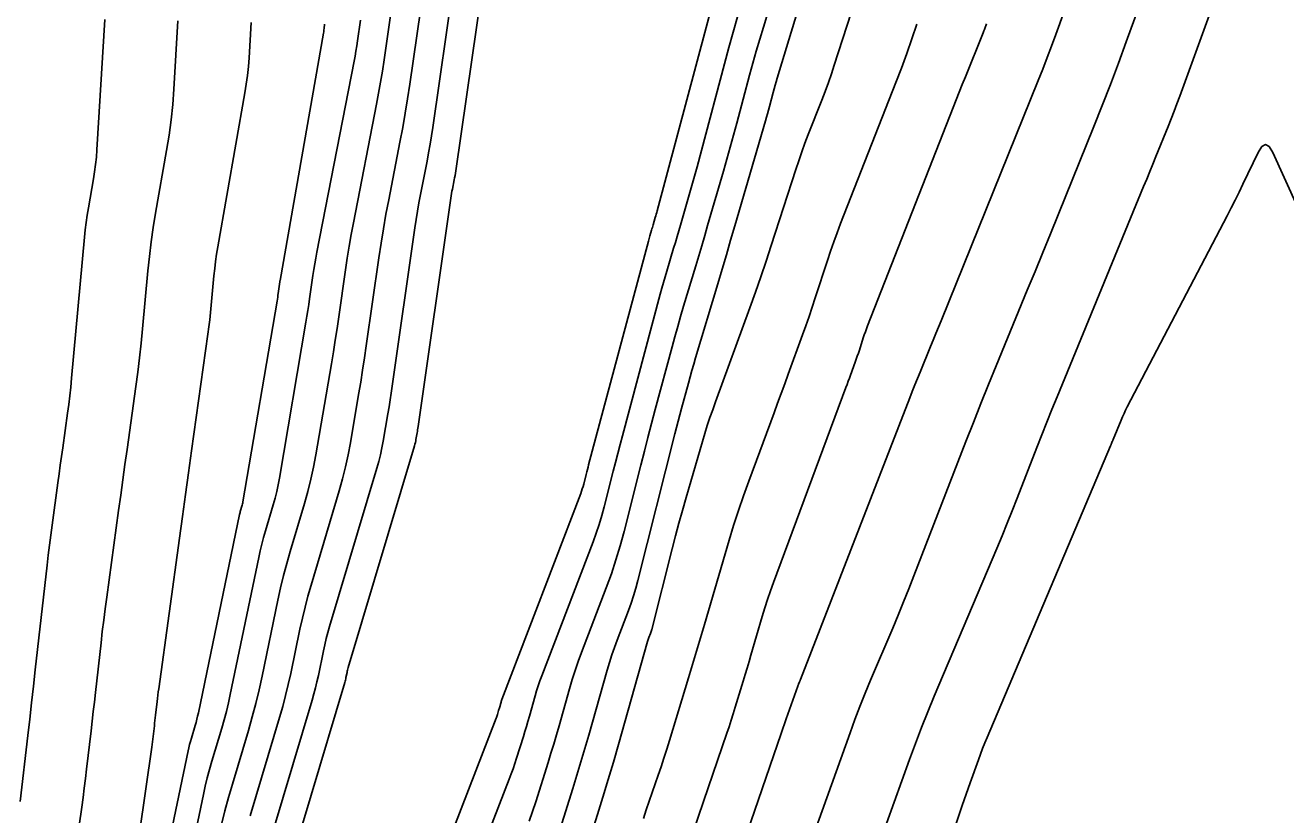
# Model space of a CAD drawing. Extents: x 658976 to 668721, y 639543 to 647196.
# Drawn here: x 661440.5 to 661517.3, y 641117.4 to 641165.5 of the extents above; entities that cross this region are included whole.
import ezdxf

# ---------------------------------------------------------------- set-up
doc = ezdxf.new("R2010")
doc.units = 0
doc.layers.add('Ex_Major Contours', color=7, linetype='Continuous')
doc.layers.add('Ex_Minor Contours', color=7, linetype='Continuous')

msp = doc.modelspace()

# ---------------------------------------------------------------- linework, layer by layer
at = {"layer": 'Ex_Major Contours'}
for points in [[(661466.609, 641167.881), (661465.363, 641159.243), (661465.286, 641158.731), (661465.202, 641158.22), (661465.113, 641157.709), (661465.017, 641157.2), (661464.62, 641155.166), (661464.524, 641154.657), (661464.435, 641154.147), (661464.351, 641153.636), (661464.275, 641153.123), (661462.891, 641143.489), (661462.83, 641143.069), (661462.765, 641142.65), (661462.698, 641142.231), (661462.628, 641141.813), (661462.344, 641140.141), (661462.266, 641139.724), (661462.176, 641139.31), (661462.074, 641138.9), (661461.959, 641138.492), (661459.081, 641128.857), (661458.975, 641128.488), (661458.877, 641128.117), (661458.787, 641127.743), (661458.705, 641127.368), (661458.392, 641125.863), (661458.309, 641125.487), (661458.219, 641125.114), (661458.121, 641124.743), (661458.015, 641124.373), (661455.067, 641114.527)], [(661454.297, 641165.632), (661454.168, 641163.488), (661454.128, 641162.952), (661454.073, 641162.419), (661454.003, 641161.887), (661453.917, 641161.357), (661452.265, 641151.971), (661452.192, 641151.531), (661452.129, 641151.089), (661452.075, 641150.647), (661452.029, 641150.203), (661451.867, 641148.426), (661451.824, 641147.982), (661451.776, 641147.539), (661451.722, 641147.096), (661451.662, 641146.654), (661450.665, 641139.549), (661450.478, 641138.217), (661450.293, 641136.885), (661450.108, 641135.554), (661449.924, 641134.222), (661448.665, 641125.058), (661448.639, 641124.864), (661448.614, 641124.67), (661448.591, 641124.476), (661448.568, 641124.282), (661448.474, 641123.442), (661448.455, 641123.28), (661448.437, 641123.117), (661448.418, 641122.955), (661448.4, 641122.793), (661448.325, 641122.145), (661448.305, 641121.982), (661448.285, 641121.821), (661448.263, 641121.659), (661448.24, 641121.497), (661446.716, 641110.934)], [(661466.637, 641110.789), (661470.022, 641119.555), (661470.141, 641119.872), (661470.255, 641120.189), (661470.364, 641120.509), (661470.468, 641120.83), (661470.883, 641122.151), (661470.978, 641122.458), (661471.072, 641122.765), (661471.162, 641123.073), (661471.251, 641123.382), (661471.601, 641124.619), (661471.692, 641124.927), (661471.79, 641125.232), (661471.894, 641125.536), (661472.006, 641125.837), (661475.133, 641134.018), (661475.325, 641134.542), (661475.501, 641135.071), (661475.661, 641135.605), (661475.806, 641136.144), (661476.354, 641138.308), (661476.492, 641138.849), (661476.632, 641139.389), (661476.774, 641139.929), (661476.917, 641140.469), (661479.225, 641149.1), (661479.321, 641149.452), (661479.419, 641149.802), (661479.52, 641150.152), (661479.623, 641150.502), (661480.042, 641151.897), (661480.146, 641152.246), (661480.25, 641152.596), (661480.353, 641152.945), (661480.455, 641153.295), (661480.994, 641155.148), (661481.117, 641155.574), (661481.237, 641156), (661481.355, 641156.428), (661481.47, 641156.855), (661483.408, 641164.117), (661483.662, 641165.052), (661483.924, 641165.984)], [(661480.41, 641113.968), (661483.282, 641122.352), (661483.415, 641122.746), (661483.545, 641123.14), (661483.671, 641123.536), (661483.794, 641123.933), (661484.278, 641125.522), (661484.399, 641125.92), (661484.518, 641126.318), (661484.637, 641126.716), (661484.754, 641127.115), (661485.442, 641129.462), (661485.6, 641129.985), (661485.767, 641130.505), (661485.944, 641131.021), (661486.129, 641131.535), (661490.539, 641143.402), (661490.609, 641143.593), (661490.68, 641143.784), (661490.75, 641143.975), (661490.82, 641144.166), (661491.104, 641144.947), (661491.169, 641145.131), (661491.234, 641145.314), (661491.296, 641145.499), (661491.357, 641145.684), (661491.597, 641146.426), (661491.659, 641146.61), (661491.723, 641146.794), (661491.79, 641146.977), (661491.86, 641147.159), (661497.072, 641160.457), (661497.257, 641160.926), (661497.442, 641161.395), (661497.63, 641161.863), (661497.818, 641162.331), (661498.896, 641164.999), (661498.924, 641165.068), (661498.951, 641165.137), (661498.977, 641165.207), (661499.003, 641165.277), (661499.104, 641165.556)]]:
    msp.add_lwpolyline(points, dxfattribs=at)
at = {"layer": 'Ex_Minor Contours'}
for points in [[(661492.004, 641180.804), (661486.354, 641162.245), (661486.289, 641162.03), (661486.227, 641161.815), (661486.166, 641161.599), (661486.107, 641161.383), (661485.876, 641160.516), (661485.817, 641160.299), (661485.758, 641160.083), (661485.697, 641159.867), (661485.635, 641159.652), (661483.774, 641153.256), (661483.516, 641152.373), (661483.257, 641151.491), (661482.995, 641150.609), (661482.732, 641149.728), (661481.375, 641145.209), (661481.262, 641144.826), (661481.151, 641144.442), (661481.043, 641144.056), (661480.939, 641143.671), (661480.525, 641142.125), (661480.423, 641141.739), (661480.321, 641141.352), (661480.221, 641140.965), (661480.122, 641140.578), (661477.861, 641131.651), (661477.737, 641131.186), (661477.598, 641130.727), (661477.447, 641130.271), (661477.282, 641129.819), (661476.595, 641128.022), (661476.428, 641127.571), (661476.271, 641127.117), (661476.125, 641126.659), (661475.989, 641126.198), (661474.867, 641122.233), (661474.633, 641121.419), (661474.393, 641120.607), (661474.148, 641119.796), (661473.897, 641118.987), (661472.572, 641114.774)], [(661471.248, 641117.003), (661471.446, 641117.584), (661471.635, 641118.168), (661472.39, 641120.569), (661472.563, 641121.127), (661472.732, 641121.686), (661472.898, 641122.246), (661473.059, 641122.808), (661473.695, 641125.056), (661473.861, 641125.616), (661474.038, 641126.172), (661474.228, 641126.724), (661474.431, 641127.271), (661475.937, 641131.212), (661476.245, 641132.055), (661476.529, 641132.906), (661476.787, 641133.764), (661477.02, 641134.63), (661478.045, 641138.678), (661478.26, 641139.524), (661478.479, 641140.37), (661478.701, 641141.215), (661478.925, 641142.06), (661479.948, 641145.883), (661480.116, 641146.503), (661480.289, 641147.121), (661480.466, 641147.738), (661480.648, 641148.353), (661481.387, 641150.813), (661481.571, 641151.428), (661481.753, 641152.043), (661481.935, 641152.659), (661482.114, 641153.275), (661483.077, 641156.585), (661483.287, 641157.313), (661483.493, 641158.043), (661483.694, 641158.774), (661483.892, 641159.506), (661484.674, 641162.437), (661484.873, 641163.169), (661485.078, 641163.899), (661485.289, 641164.627), (661485.507, 641165.353), (661488.713, 641175.884)], [(661494.005, 641175.929), (661489.832, 641163.043), (661489.654, 641162.507), (661489.468, 641161.974), (661489.274, 641161.443), (661489.072, 641160.916), (661488.247, 641158.812), (661488.045, 641158.285), (661487.851, 641157.755), (661487.665, 641157.222), (661487.487, 641156.686), (661485.985, 641152.052), (661485.672, 641151.102), (661485.352, 641150.155), (661485.022, 641149.211), (661484.685, 641148.27), (661482.601, 641142.538), (661482.557, 641142.417), (661482.513, 641142.297), (661482.468, 641142.177), (661482.424, 641142.057), (661482.245, 641141.577), (661482.202, 641141.456), (661482.161, 641141.335), (661482.121, 641141.213), (661482.084, 641141.091), (661480.798, 641136.698), (661480.575, 641135.924), (661480.359, 641135.148), (661480.15, 641134.369), (661479.949, 641133.59), (661478.703, 641128.671), (661478.687, 641128.609), (661478.668, 641128.548), (661478.648, 641128.487), (661478.626, 641128.427), (661478.534, 641128.187), (661478.512, 641128.126), (661478.491, 641128.066), (661478.472, 641128.005), (661478.453, 641127.943), (661476.674, 641121.659), (661476.368, 641120.592), (661476.054, 641119.528), (661475.733, 641118.466), (661475.404, 641117.406), (661473.32, 641110.777)], [(661516.148, 641175.625), (661510.878, 641161.154), (661510.707, 641160.69), (661510.532, 641160.228), (661510.352, 641159.767), (661510.169, 641159.308), (661509.428, 641157.474), (661509.243, 641157.016), (661509.056, 641156.558), (661508.869, 641156.101), (661508.681, 641155.643), (661503.404, 641142.837), (661503.091, 641142.071), (661502.781, 641141.303), (661502.476, 641140.533), (661502.175, 641139.762), (661500.977, 641136.675), (661500.675, 641135.905), (661500.366, 641135.136), (661500.052, 641134.37), (661499.733, 641133.607), (661495.925, 641124.617), (661495.527, 641123.659), (661495.143, 641122.695), (661494.772, 641121.726), (661494.414, 641120.752), (661493.012, 641116.846)], [(661509.928, 641170.788), (661507.622, 641164.456), (661507.144, 641163.161), (661506.655, 641161.871), (661506.154, 641160.584), (661505.643, 641159.302), (661503.47, 641153.927), (661503.004, 641152.776), (661502.535, 641151.625), (661502.065, 641150.475), (661501.592, 641149.326), (661499.699, 641144.731), (661499.229, 641143.581), (661498.765, 641142.429), (661498.306, 641141.274), (661497.854, 641140.117), (661494.684, 641131.946), (661494.37, 641131.144), (661494.049, 641130.344), (661493.722, 641129.547), (661493.389, 641128.753), (661492.045, 641125.579), (661491.715, 641124.784), (661491.396, 641123.984), (661491.088, 641123.18), (661490.791, 641122.371), (661487.198, 641112.361)], [(661468.697, 641170.012), (661466.762, 641156.601), (661466.741, 641156.462), (661466.719, 641156.323), (661466.694, 641156.185), (661466.668, 641156.047), (661466.561, 641155.494), (661466.535, 641155.356), (661466.51, 641155.218), (661466.488, 641155.079), (661466.467, 641154.94), (661464.47, 641141.028), (661464.455, 641140.93), (661464.44, 641140.833), (661464.424, 641140.735), (661464.408, 641140.637), (661464.342, 641140.248), (661464.324, 641140.15), (661464.303, 641140.054), (661464.279, 641139.958), (661464.252, 641139.863), (661460.217, 641126.353), (661460.195, 641126.277), (661460.175, 641126.201), (661460.157, 641126.125), (661460.14, 641126.049), (661460.076, 641125.741), (661460.059, 641125.665), (661460.041, 641125.588), (661460.021, 641125.513), (661459.999, 641125.437), (661455.894, 641111.726)], [(661464.165, 641110.169), (661469.22, 641123.261), (661469.241, 641123.318), (661469.262, 641123.376), (661469.282, 641123.434), (661469.301, 641123.492), (661469.376, 641123.732), (661469.394, 641123.788), (661469.411, 641123.844), (661469.427, 641123.9), (661469.443, 641123.956), (661469.507, 641124.181), (661469.523, 641124.237), (661469.541, 641124.293), (661469.56, 641124.348), (661469.58, 641124.403), (661474.377, 641136.95), (661474.429, 641137.092), (661474.477, 641137.236), (661474.521, 641137.381), (661474.56, 641137.527), (661474.709, 641138.115), (661474.746, 641138.262), (661474.784, 641138.409), (661474.823, 641138.555), (661474.862, 641138.702), (661478.503, 641152.317), (661478.526, 641152.4), (661478.549, 641152.484), (661478.573, 641152.567), (661478.597, 641152.65), (661478.697, 641152.982), (661478.722, 641153.065), (661478.746, 641153.148), (661478.771, 641153.231), (661478.795, 641153.314), (661478.923, 641153.755), (661478.953, 641153.856), (661478.981, 641153.958), (661479.009, 641154.059), (661479.037, 641154.161), (661482.65, 641167.699)], [(661482.208, 641109.56), (661486.585, 641122.34), (661486.687, 641122.635), (661486.79, 641122.93), (661486.893, 641123.224), (661486.998, 641123.518), (661487.606, 641125.211), (661487.619, 641125.245), (661487.632, 641125.279), (661487.645, 641125.313), (661487.659, 641125.346), (661487.716, 641125.48), (661487.73, 641125.513), (661487.743, 641125.547), (661487.757, 641125.581), (661487.77, 641125.615), (661494.426, 641142.773), (661494.58, 641143.167), (661494.736, 641143.56), (661494.894, 641143.952), (661495.054, 641144.343), (661495.698, 641145.907), (661495.859, 641146.298), (661496.019, 641146.69), (661496.179, 641147.081), (661496.337, 641147.473), (661502.252, 641162.109), (661502.53, 641162.805), (661502.802, 641163.504), (661503.068, 641164.205), (661503.328, 641164.909), (661504.354, 641167.728)], [(661464.609, 641166.365), (661463.963, 641161.885), (661463.83, 641160.999), (661463.686, 641160.116), (661463.531, 641159.234), (661463.365, 641158.354), (661462.679, 641154.838), (661462.514, 641153.958), (661462.359, 641153.076), (661462.215, 641152.193), (661462.082, 641151.307), (661461.313, 641145.949), (661461.204, 641145.208), (661461.09, 641144.467), (661460.972, 641143.728), (661460.848, 641142.989), (661460.345, 641140.034), (661460.209, 641139.298), (661460.05, 641138.567), (661459.868, 641137.841), (661459.665, 641137.121), (661457.945, 641131.362), (661457.755, 641130.699), (661457.579, 641130.032), (661457.417, 641129.362), (661457.269, 641128.688), (661456.707, 641125.984), (661456.559, 641125.31), (661456.397, 641124.64), (661456.221, 641123.973), (661456.03, 641123.31), (661454.239, 641117.328)], [(661440.224, 641118.199), (661440.689, 641122.208), (661440.804, 641123.21), (661440.919, 641124.212), (661441.033, 641125.215), (661441.146, 641126.217), (661441.863, 641132.595), (661441.933, 641133.204), (661442.007, 641133.812), (661442.085, 641134.42), (661442.166, 641135.027), (661442.521, 641137.61), (661442.594, 641138.14), (661442.667, 641138.669), (661442.741, 641139.199), (661442.815, 641139.728), (661443.113, 641141.845), (661443.184, 641142.375), (661443.248, 641142.905), (661443.307, 641143.436), (661443.358, 641143.968), (661444.142, 641152.57), (661444.188, 641153.015), (661444.242, 641153.459), (661444.306, 641153.902), (661444.379, 641154.344), (661444.689, 641156.108), (661444.761, 641156.55), (661444.819, 641156.993), (661444.865, 641157.438), (661444.899, 641157.884), (661445.378, 641165.827)], [(661449.838, 641165.73), (661449.588, 641161.584), (661449.517, 641160.645), (661449.421, 641159.709), (661449.297, 641158.776), (661449.147, 641157.846), (661448.474, 641154.021), (661448.33, 641153.148), (661448.204, 641152.272), (661448.096, 641151.393), (661448.006, 641150.513), (661447.685, 641146.985), (661447.599, 641146.103), (661447.503, 641145.223), (661447.395, 641144.344), (661447.278, 641143.466), (661446.74, 641139.638), (661446.61, 641138.708), (661446.48, 641137.777), (661446.351, 641136.847), (661446.223, 641135.916), (661445.497, 641130.632), (661445.403, 641129.937), (661445.314, 641129.241), (661445.229, 641128.544), (661445.149, 641127.848), (661444.81, 641124.83), (661444.744, 641124.247), (661444.678, 641123.665), (661444.611, 641123.083), (661444.544, 641122.5), (661444.274, 641120.172), (661444.205, 641119.59), (661444.131, 641119.009), (661444.054, 641118.428), (661443.972, 641117.847), (661442.243, 641105.87)], [(661449.055, 641107.486), (661451.385, 641118.615), (661451.498, 641119.128), (661451.622, 641119.639), (661451.757, 641120.147), (661451.902, 641120.653), (661452.506, 641122.669), (661452.651, 641123.174), (661452.786, 641123.683), (661452.909, 641124.193), (661453.022, 641124.707), (661454.759, 641133.063), (661454.848, 641133.469), (661454.945, 641133.872), (661455.051, 641134.273), (661455.166, 641134.672), (661455.641, 641136.264), (661455.754, 641136.664), (661455.855, 641137.066), (661455.943, 641137.471), (661456.019, 641137.879), (661457.638, 641147.392), (661457.697, 641147.746), (661457.754, 641148.1), (661457.808, 641148.455), (661457.861, 641148.81), (661458.065, 641150.231), (661458.118, 641150.586), (661458.176, 641150.941), (661458.238, 641151.294), (661458.304, 641151.647), (661460.572, 641163.282), (661460.631, 641163.592), (661460.685, 641163.902), (661460.736, 641164.214), (661460.783, 641164.525), (661460.963, 641165.774)], [(661452.496, 641116.788), (661452.697, 641117.615), (661452.915, 641118.438), (661453.151, 641119.257), (661454.128, 641122.522), (661454.364, 641123.341), (661454.581, 641124.164), (661454.781, 641124.991), (661454.964, 641125.823), (661455.928, 641130.463), (661456.092, 641131.209), (661456.271, 641131.95), (661456.465, 641132.687), (661456.676, 641133.42), (661457.55, 641136.346), (661457.757, 641137.08), (661457.941, 641137.819), (661458.103, 641138.563), (661458.243, 641139.313), (661459.187, 641144.856), (661459.306, 641145.57), (661459.42, 641146.284), (661459.53, 641146.999), (661459.635, 641147.715), (661460.046, 641150.579), (661460.153, 641151.294), (661460.27, 641152.008), (661460.395, 641152.72), (661460.529, 641153.431), (661461.938, 641160.664), (661462.065, 641161.336), (661462.184, 641162.009), (661462.294, 641162.684), (661462.395, 641163.361), (661462.786, 641166.069)], [(661458.757, 641165.535), (661458.741, 641165.263), (661458.736, 641165.196), (661458.729, 641165.128), (661458.72, 641165.061), (661458.709, 641164.994), (661456.056, 641149.92), (661456.054, 641149.907), (661456.053, 641149.894), (661456.05, 641149.867), (661456.049, 641149.854), (661456.047, 641149.841), (661455.949, 641149.142), (661455.932, 641149.023), (661455.914, 641148.904), (661455.895, 641148.786), (661455.875, 641148.668), (661453.794, 641136.445), (661453.782, 641136.379), (661453.768, 641136.313), (661453.752, 641136.248), (661453.733, 641136.183), (661453.656, 641135.924), (661453.637, 641135.859), (661453.62, 641135.794), (661453.604, 641135.729), (661453.59, 641135.663), (661451.08, 641123.591), (661451.037, 641123.396), (661450.99, 641123.201), (661450.939, 641123.008), (661450.884, 641122.816), (661450.654, 641122.049), (661450.599, 641121.857), (661450.548, 641121.663), (661450.501, 641121.469), (661450.458, 641121.274), (661447.203, 641105.73)], [(661478.198, 641117.155), (661478.376, 641117.682), (661479.097, 641119.787), (661479.275, 641120.314), (661479.448, 641120.842), (661479.617, 641121.372), (661479.781, 641121.903), (661480.944, 641125.718), (661481.191, 641126.531), (661481.435, 641127.345), (661481.677, 641128.16), (661481.917, 641128.975), (661483.419, 641134.102), (661483.694, 641135.01), (661483.984, 641135.913), (661484.291, 641136.811), (661484.614, 641137.703), (661486.162, 641141.87), (661486.379, 641142.455), (661486.595, 641143.041), (661486.809, 641143.627), (661487.023, 641144.213), (661487.894, 641146.608), (661488.096, 641147.171), (661488.293, 641147.735), (661488.484, 641148.301), (661488.671, 641148.868), (661489.408, 641151.142), (661489.596, 641151.708), (661489.793, 641152.272), (661489.998, 641152.833), (661490.212, 641153.391), (661493.577, 641161.974), (661493.916, 641162.859), (661494.242, 641163.749), (661494.554, 641164.644), (661494.853, 641165.544)], [(661518.038, 641154.462), (661516.559, 641157.713), (661516.336, 641158.08), (661516.11, 641158.204), (661515.883, 641158.084), (661515.653, 641157.722), (661514.729, 641155.785), (661514.496, 641155.302), (661514.258, 641154.821), (661514.016, 641154.342), (661513.77, 641153.866), (661507.682, 641142.226), (661507.581, 641142.027), (661507.484, 641141.826), (661507.392, 641141.623), (661507.305, 641141.418), (661506.82, 641140.242), (661506.807, 641140.21), (661506.794, 641140.178), (661506.782, 641140.147), (661506.769, 641140.115), (661506.72, 641139.988), (661506.708, 641139.956), (661506.695, 641139.924), (661506.682, 641139.893), (661506.669, 641139.861), (661499.145, 641122.098), (661499.004, 641121.758), (661498.868, 641121.415), (661498.736, 641121.071), (661498.609, 641120.725), (661498.111, 641119.337), (661497.987, 641118.99), (661497.866, 641118.642), (661497.746, 641118.293), (661497.629, 641117.944), (661492.035, 641101.138)]]:
    msp.add_lwpolyline(points, dxfattribs=at)

doc.saveas('drawing.dxf')
